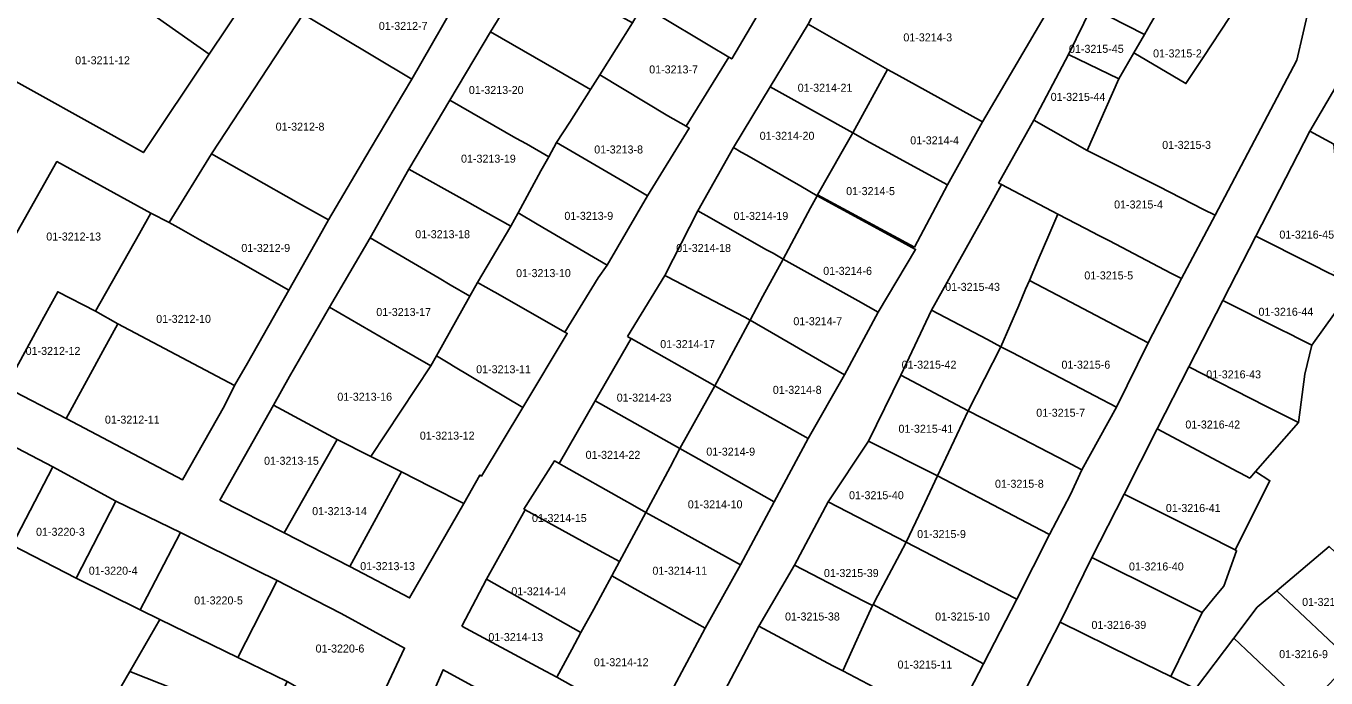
# Model space of a CAD drawing. Extents: x 419396 to 421519, y 4453567 to 4456767.
# Drawn here: x 420863.8 to 421026.3, y 4454222.6 to 4454304 of the extents above; entities that cross this region are included whole.
import ezdxf

# ---------------------------------------------------------------- set-up
doc = ezdxf.new("R2010")
doc.units = 0
doc.layers.add('0_KADASTRO', color=7, linetype='Continuous')

msp = doc.modelspace()

# ---------------------------------------------------------------- linework, layer by layer
at = {"layer": '0_KADASTRO'}
for points in [[(420961.57, 4454304.26), (420963.32, 4454307.71), (420973.3, 4454323.04), (420972.99, 4454323.23), (420978.96, 4454332.92), (420985.4, 4454329.01), (420989.83, 4454326.32), (420984.29, 4454317.44), (420983.68, 4454316.45), (420981.8, 4454313.43), (420992.33, 4454307.34), (420983.36, 4454292.08), (420972.57, 4454298.03), (420971.51, 4454298.61)], [(420868.04, 4454313.69), (420872.6, 4454320.16), (420891.13, 4454307.11), (420886.72, 4454300.53)], [(420997, 4454306.36), (420999.21, 4454310.9), (421000.95, 4454314.49), (421004.7, 4454319.86), (421010.88, 4454315.58), (421007.54, 4454309.78), (421004.39, 4454304.31), (421003.61, 4454302.96)], [(420940.88, 4454306.6), (420942.34, 4454309.12), (420942.7, 4454309.74), (420944.7, 4454313.21), (420945.79, 4454315.1), (420947.7, 4454314), (420954.44, 4454310.15), (420957.14, 4454308.6), (420952.03, 4454299.93), (420951.67, 4454300.14), (420949.29, 4454301.56), (420942.77, 4454305.46)], [(421002.31, 4454300.69), (421003.61, 4454302.96), (421004.39, 4454304.31), (421007.54, 4454309.78), (421010.88, 4454315.58), (421017.92, 4454310.64), (421014.27, 4454305.11), (421010.95, 4454300.1), (421008.8, 4454296.86)], [(420858.1, 4454299.58), (420868.04, 4454313.69), (420886.72, 4454300.53), (420878.49, 4454288.23)], [(420898.46, 4454305.5), (420903.86, 4454314.03), (420906.26, 4454312.6), (420916.66, 4454306.36), (420917.06, 4454306.11), (420912.04, 4454297.41)], [(420921.9, 4454303.31), (420924.64, 4454307.82), (420926.86, 4454311.47), (420927.5, 4454311.11), (420930.28, 4454309.59), (420939.64, 4454304.45), (420935.53, 4454297.94), (420934.37, 4454296.12), (420930.15, 4454298.55)], [(420996.45, 4454288.5), (421000.43, 4454297.43), (421002.31, 4454300.69), (421008.8, 4454296.86), (421010.95, 4454300.1), (421014.27, 4454305.11), (421017.92, 4454310.64), (421024.27, 4454306.61), (421022.68, 4454299.78), (421012.45, 4454280.42), (421011.02, 4454281.13), (421005.4, 4454283.98)], [(420887.01, 4454288.07), (420898.46, 4454305.5), (420912.04, 4454297.41), (420906.85, 4454288.65), (420901.63, 4454279.83), (420897.9, 4454281.93), (420892.03, 4454285.24)], [(420935.53, 4454297.94), (420939.64, 4454304.45), (420940.88, 4454306.6), (420942.77, 4454305.46), (420949.29, 4454301.56), (420951.67, 4454300.14), (420946.35, 4454291.52), (420944.06, 4454292.84)], [(420994.12, 4454300.5), (420997, 4454306.36), (421003.61, 4454302.96), (421002.31, 4454300.69), (421000.43, 4454297.43)], [(420956.85, 4454296.43), (420961.57, 4454304.26), (420971.51, 4454298.61), (420967.16, 4454290.68), (420958.33, 4454295.6)], [(420916.81, 4454294.76), (420921.9, 4454303.31), (420930.15, 4454298.55), (420934.37, 4454296.12), (420931.78, 4454292.04), (420930.15, 4454289.48), (420929.17, 4454287.71), (420926.37, 4454289.31), (420925.07, 4454290.05)], [(421024.29, 4454290.91), (421030.25, 4454301.08), (421031.15, 4454302.1), (421038.75, 4454296.61), (421043.95, 4454292.42), (421042.97, 4454291.17), (421037.95, 4454284.79), (421027.3, 4454289.3)], [(420989.81, 4454292.27), (420994.12, 4454300.5), (421000.43, 4454297.43), (420996.45, 4454288.5)], [(420930.15, 4454289.48), (420931.78, 4454292.04), (420934.37, 4454296.12), (420935.53, 4454297.94), (420944.06, 4454292.84), (420946.35, 4454291.52), (420946.72, 4454291.3), (420941.52, 4454282.84), (420938.92, 4454284.36), (420931.94, 4454288.44)], [(420967.16, 4454290.68), (420971.51, 4454298.61), (420972.57, 4454298.03), (420983.36, 4454292.08), (420979.01, 4454284.2), (420969.3, 4454289.51)], [(420952.24, 4454288.86), (420956.85, 4454296.43), (420958.33, 4454295.6), (420967.16, 4454290.68), (420965.84, 4454288.36), (420962.77, 4454282.95), (420962.71, 4454282.85), (420960.68, 4454284.02), (420953.92, 4454287.9), (420953.23, 4454288.29)], [(420911.69, 4454286.16), (420916.81, 4454294.76), (420925.07, 4454290.05), (420926.37, 4454289.31), (420929.17, 4454287.71), (420928.19, 4454285.95), (420925.33, 4454280.7), (420924.43, 4454279.06), (420921.23, 4454280.84), (420918.73, 4454282.24)], [(420962.77, 4454282.95), (420965.84, 4454288.36), (420967.16, 4454290.68), (420969.3, 4454289.51), (420979.01, 4454284.2), (420974.86, 4454276.43)], [(420985.39, 4454284.42), (420989.81, 4454292.27), (420996.45, 4454288.5), (421005.4, 4454283.98), (421011.02, 4454281.13), (421012.45, 4454280.42), (421008.24, 4454272.5), (421006.93, 4454273.18), (420999.24, 4454277.2), (420997.9, 4454277.89), (420996.27, 4454278.75), (420992.79, 4454280.56), (420985.76, 4454284.24)], [(421017.56, 4454277.79), (421024.29, 4454290.91), (421027.3, 4454289.3), (421027.98, 4454282.33), (421028.1, 4454281.03), (421028.51, 4454273.79), (421027.36, 4454273.41), (421027.71, 4454272.7), (421026.64, 4454273.23), (421024.6, 4454274.26), (421024.42, 4454274.35)], [(420925.33, 4454280.7), (420928.19, 4454285.95), (420929.17, 4454287.71), (420930.15, 4454289.48), (420931.94, 4454288.44), (420938.92, 4454284.36), (420941.52, 4454282.84), (420936.46, 4454274.16), (420927.72, 4454279.29)], [(420881.73, 4454279.51), (420887.01, 4454288.07), (420892.03, 4454285.24), (420897.9, 4454281.93), (420901.63, 4454279.83), (420900.46, 4454277.76), (420896.66, 4454271.05), (420890.08, 4454274.78), (420885.56, 4454277.34), (420883.21, 4454278.67)], [(420947.79, 4454280.96), (420952.24, 4454288.86), (420953.23, 4454288.29), (420953.92, 4454287.9), (420960.68, 4454284.02), (420962.71, 4454282.85), (420961.88, 4454281.33), (420958.45, 4454274.94), (420957.2, 4454275.65), (420956.4, 4454276.1), (420948.82, 4454280.38), (420948.47, 4454280.58)], [(420854.16, 4454262.62), (420859.01, 4454271.4), (420860.62, 4454274.53), (420861.17, 4454275.6), (420867.68, 4454287.11), (420879.43, 4454280.66), (420878, 4454278.14), (420872.51, 4454268.43), (420867.79, 4454270.85), (420866.06, 4454267.67), (420861.3, 4454258.93)], [(420906.84, 4454277.6), (420911.69, 4454286.16), (420918.73, 4454282.24), (420921.23, 4454280.84), (420924.43, 4454279.06), (420920.27, 4454272.02), (420919.28, 4454270.28), (420916.86, 4454271.71), (420915.47, 4454272.53)], [(420976.99, 4454268.54), (420981.93, 4454277.35), (420984.33, 4454281.67), (420985.76, 4454284.24), (420992.79, 4454280.56), (420991.67, 4454277.93), (420990.34, 4454274.82), (420989.24, 4454272.26), (420988.77, 4454271.16), (420987.91, 4454269.15), (420985.69, 4454263.98), (420984, 4454264.87)], [(420958.45, 4454274.94), (420961.88, 4454281.33), (420962.71, 4454282.85), (420971.69, 4454277.96), (420975.01, 4454276.14), (420970.32, 4454268.31), (420967.83, 4454269.71), (420961.08, 4454273.47)], [(420943.67, 4454272.88), (420947.79, 4454280.96), (420948.47, 4454280.58), (420948.82, 4454280.38), (420956.4, 4454276.1), (420957.2, 4454275.65), (420958.45, 4454274.94), (420955.94, 4454270.29), (420954.34, 4454267.31), (420953.67, 4454267.66), (420943.93, 4454272.74)], [(420872.51, 4454268.43), (420878, 4454278.14), (420879.43, 4454280.66), (420881.73, 4454279.51), (420883.21, 4454278.67), (420885.56, 4454277.34), (420890.08, 4454274.78), (420896.66, 4454271.05), (420891.52, 4454261.92), (420889.89, 4454259.16), (420875.3, 4454266.85)], [(420920.27, 4454272.02), (420924.43, 4454279.06), (420925.33, 4454280.7), (420927.72, 4454279.29), (420936.46, 4454274.16), (420935.32, 4454272.58), (420931.17, 4454265.81), (420922.5, 4454270.75), (420922.33, 4454270.85)], [(420989.24, 4454272.26), (420990.34, 4454274.82), (420991.67, 4454277.93), (420992.79, 4454280.56), (420996.27, 4454278.75), (420997.9, 4454277.89), (420999.24, 4454277.2), (421006.93, 4454273.18), (421008.24, 4454272.5), (421004.08, 4454264.47), (421001.46, 4454265.85), (420993.63, 4454269.96)], [(421013.42, 4454269.77), (421017.56, 4454277.79), (421024.42, 4454274.35), (421024.6, 4454274.26), (421026.64, 4454273.23), (421027.71, 4454272.7), (421028.89, 4454270.23), (421024.56, 4454264.18), (421022.81, 4454265.06), (421021.92, 4454265.51), (421020.56, 4454266.19)], [(420901.75, 4454268.91), (420906.84, 4454277.6), (420915.47, 4454272.53), (420916.86, 4454271.71), (420919.28, 4454270.28), (420915.13, 4454262.84), (420914.41, 4454261.59), (420910.52, 4454263.84), (420909.5, 4454264.43)], [(420954.34, 4454267.31), (420955.94, 4454270.29), (420958.45, 4454274.94), (420961.08, 4454273.47), (420967.83, 4454269.71), (420970.32, 4454268.31), (420966.13, 4454260.48), (420957, 4454265.77)], [(420939.01, 4454265.27), (420943.67, 4454272.88), (420943.93, 4454272.74), (420953.67, 4454267.66), (420954.34, 4454267.31), (420950.76, 4454260.66), (420950.71, 4454260.57), (420949.91, 4454259.08), (420939.48, 4454265), (420939.44, 4454265.02)], [(420915.13, 4454262.84), (420919.28, 4454270.28), (420920.27, 4454272.02), (420922.33, 4454270.85), (420922.5, 4454270.75), (420931.17, 4454265.81), (420931.47, 4454265.64), (420925.93, 4454256.38), (420917.27, 4454261.57), (420916.78, 4454261.86)], [(420985.69, 4454263.98), (420987.91, 4454269.15), (420988.77, 4454271.16), (420989.24, 4454272.26), (420993.63, 4454269.96), (421001.46, 4454265.85), (421004.08, 4454264.47), (421000.11, 4454256.43), (420997.42, 4454257.84), (420987.09, 4454263.25)], [(420861.3, 4454258.93), (420866.06, 4454267.67), (420867.79, 4454270.85), (420872.51, 4454268.43), (420875.3, 4454266.85), (420873.89, 4454264.28), (420873.69, 4454263.9), (420868.84, 4454255.03)], [(421009.15, 4454261.46), (421013.42, 4454269.77), (421020.56, 4454266.19), (421021.92, 4454265.51), (421022.81, 4454265.06), (421024.56, 4454264.18), (421023.66, 4454260.56), (421022.86, 4454254.52), (421018.79, 4454256.58)], [(420894.76, 4454256.69), (420896.76, 4454260.25), (420901.75, 4454268.91), (420909.5, 4454264.43), (420910.52, 4454263.84), (420914.41, 4454261.59), (420906.94, 4454250.28), (420902.73, 4454252.41)], [(420973.16, 4454260.45), (420976.99, 4454268.54), (420984, 4454264.87), (420985.69, 4454263.98), (420981.6, 4454255.99)], [(420868.84, 4454255.03), (420873.69, 4454263.9), (420873.89, 4454264.28), (420875.3, 4454266.85), (420889.89, 4454259.16), (420888.62, 4454256.59), (420883.37, 4454247.34)], [(420949.91, 4454259.08), (420950.71, 4454260.57), (420950.76, 4454260.66), (420954.34, 4454267.31), (420957, 4454265.77), (420966.13, 4454260.48), (420961.57, 4454252.53), (420952.09, 4454257.86)], [(420934.98, 4454257.21), (420939.48, 4454265), (420949.91, 4454259.08), (420945.56, 4454251.26)], [(420981.6, 4454255.99), (420985.69, 4454263.98), (420987.09, 4454263.25), (420997.42, 4454257.84), (421000.11, 4454256.43), (420995.81, 4454248.6), (420993.83, 4454249.66), (420986.11, 4454253.64), (420985.07, 4454254.18)], [(420906.94, 4454250.28), (420914.41, 4454261.59), (420915.13, 4454262.84), (420916.78, 4454261.86), (420917.27, 4454261.57), (420925.93, 4454256.38), (420920.75, 4454247.83), (420920.57, 4454247.95), (420918.54, 4454244.4), (420914.41, 4454246.49), (420910.74, 4454248.36)], [(421005.22, 4454253.71), (421009.15, 4454261.46), (421018.79, 4454256.58), (421022.86, 4454254.52), (421017.5, 4454248.38), (421016.78, 4454247.57), (421015.64, 4454248.18), (421015.28, 4454248.37)], [(420969.12, 4454252.2), (420973.16, 4454260.45), (420981.6, 4454255.99), (420980.19, 4454253), (420977.77, 4454247.88)], [(420945.56, 4454251.26), (420949.91, 4454259.08), (420952.09, 4454257.86), (420961.57, 4454252.53), (420957.33, 4454244.62), (420947.92, 4454249.93)], [(420888.07, 4454244.8), (420894.76, 4454256.69), (420902.73, 4454252.41), (420900.85, 4454249.11), (420896.11, 4454240.75)], [(420930.47, 4454249.4), (420934.98, 4454257.21), (420945.56, 4454251.26), (420944.32, 4454248.94), (420941.31, 4454243.29), (420939.65, 4454244.23), (420938.6, 4454244.82), (420931.04, 4454249.08)], [(420977.77, 4454247.88), (420980.19, 4454253), (420981.6, 4454255.99), (420985.07, 4454254.18), (420986.11, 4454253.64), (420993.83, 4454249.66), (420995.81, 4454248.6), (420994.38, 4454245.51), (420991.77, 4454240.54), (420990.71, 4454241.09)], [(421001.07, 4454245.59), (421005.22, 4454253.71), (421015.28, 4454248.37), (421015.64, 4454248.18), (421016.78, 4454247.57), (421017.5, 4454248.38), (421019.3, 4454247.24), (421014.97, 4454238.6), (421011.26, 4454240.48)], [(420854.33, 4454243.64), (420854.62, 4454244.23), (420859.11, 4454253.2), (420867.18, 4454248.98), (420862.09, 4454239.21), (420860.77, 4454240.05)], [(420896.11, 4454240.75), (420900.85, 4454249.11), (420902.73, 4454252.41), (420906.94, 4454250.28), (420910.74, 4454248.36), (420909.88, 4454246.79), (420908.88, 4454244.95), (420904.3, 4454236.55)], [(420964.1, 4454244.62), (420969.12, 4454252.2), (420977.77, 4454247.88), (420975.83, 4454243.76), (420973.85, 4454239.58)], [(420941.31, 4454243.29), (420944.32, 4454248.94), (420945.56, 4454251.26), (420947.92, 4454249.93), (420957.33, 4454244.62), (420953.12, 4454236.76), (420944.32, 4454241.63)], [(420862.09, 4454239.21), (420867.18, 4454248.98), (420875.07, 4454244.7), (420870.08, 4454235.06)], [(420926.03, 4454243.71), (420929.88, 4454249.73), (420929.95, 4454249.69), (420930.47, 4454249.4), (420931.04, 4454249.08), (420938.6, 4454244.82), (420939.65, 4454244.23), (420941.31, 4454243.29), (420938, 4454237.15), (420936.46, 4454237.99), (420935, 4454238.79), (420927.49, 4454242.91), (420926.23, 4454243.6)], [(420904.3, 4454236.55), (420908.88, 4454244.95), (420909.88, 4454246.79), (420910.74, 4454248.36), (420914.41, 4454246.49), (420918.54, 4454244.4), (420911.76, 4454232.61)], [(420973.85, 4454239.58), (420975.83, 4454243.76), (420977.77, 4454247.88), (420990.71, 4454241.09), (420991.77, 4454240.54), (420987.67, 4454232.44), (420979.64, 4454236.58), (420977.12, 4454237.88)], [(420997.03, 4454237.68), (421001.07, 4454245.59), (421011.26, 4454240.48), (421014.97, 4454238.6), (421015.14, 4454238.51), (421013.55, 4454234.07), (421012.27, 4454232.52), (421010.83, 4454230.78), (421006.32, 4454233.04)], [(420870.08, 4454235.06), (420875.07, 4454244.7), (420883.15, 4454240.8), (420878.96, 4454232.79), (420878.1, 4454231.14)], [(420921.37, 4454234.97), (420926.23, 4454243.6), (420927.49, 4454242.91), (420935, 4454238.79), (420936.46, 4454237.99), (420938, 4454237.15), (420937.04, 4454235.36), (420934.78, 4454231.2), (420933.19, 4454228.28)], [(420959.87, 4454236.71), (420964.1, 4454244.62), (420973.85, 4454239.58), (420973.05, 4454238.07), (420970.29, 4454232.9), (420969.7, 4454231.79), (420969.63, 4454231.65), (420968.48, 4454232.25)], [(420937.04, 4454235.36), (420938, 4454237.15), (420941.31, 4454243.29), (420944.32, 4454241.63), (420953.12, 4454236.76), (420948.71, 4454228.85), (420943.51, 4454231.75), (420939.94, 4454233.74)], [(420878.1, 4454231.14), (420878.96, 4454232.79), (420883.15, 4454240.8), (420892.61, 4454236.09), (420895.2, 4454234.8), (420890.31, 4454225.17), (420880.57, 4454229.93)], [(420969.7, 4454231.79), (420970.29, 4454232.9), (420973.05, 4454238.07), (420973.85, 4454239.58), (420977.12, 4454237.88), (420979.64, 4454236.58), (420987.67, 4454232.44), (420983.52, 4454224.39)], [(421020.19, 4454233.51), (421020.47, 4454233.74), (421026.7, 4454239.04), (421035.28, 4454230.93), (421029.44, 4454224.75)], [(420993.07, 4454229.6), (420997.03, 4454237.68), (421006.32, 4454233.04), (421010.83, 4454230.78), (421006.9, 4454222.8), (421002.03, 4454225.19)], [(420955.42, 4454229.1), (420959.87, 4454236.71), (420968.48, 4454232.25), (420969.63, 4454231.65), (420968.05, 4454228.19), (420967.68, 4454227.39), (420965.91, 4454223.49), (420964.67, 4454224.14)], [(420890.31, 4454225.17), (420895.2, 4454234.8), (420900.05, 4454232.28), (420903.22, 4454230.65), (420911.15, 4454226.35), (420906.9, 4454217.32), (420906.52, 4454216.51), (420905.6, 4454217.03), (420896.46, 4454222.18)], [(420918.3, 4454229.1), (420921.37, 4454234.97), (420933.19, 4454228.28), (420932.05, 4454226.19), (420930.16, 4454222.71), (420928.13, 4454223.8)], [(420930.16, 4454222.71), (420932.05, 4454226.19), (420933.19, 4454228.28), (420934.78, 4454231.2), (420937.04, 4454235.36), (420939.94, 4454233.74), (420943.51, 4454231.75), (420948.71, 4454228.85), (420941.87, 4454216.07), (420936.71, 4454219.06)], [(421014.8, 4454227.59), (421017.7, 4454231.44), (421020.19, 4454233.51), (421029.44, 4454224.75), (421023.95, 4454218.94)], [(420965.91, 4454223.49), (420967.68, 4454227.39), (420968.05, 4454228.19), (420969.63, 4454231.65), (420969.7, 4454231.79), (420983.52, 4454224.39), (420979.38, 4454216.41), (420969.08, 4454221.82)], [(420880.57, 4454229.93), (420876.81, 4454223.44), (420893.95, 4454216.65), (420896.46, 4454222.18), (420890.31, 4454225.17)], [(420951.22, 4454221.12), (420955.42, 4454229.1), (420964.67, 4454224.14), (420965.91, 4454223.49), (420969.08, 4454221.82), (420979.38, 4454216.41), (420975.26, 4454208.37), (420975.1, 4454208.45), (420966.03, 4454213.1), (420962.12, 4454215.06), (420959.24, 4454216.41)], [(420988.97, 4454221.58), (420993.07, 4454229.6), (421002.03, 4454225.19), (421006.9, 4454222.8), (421010.02, 4454221.26), (421010.64, 4454220.96), (421009.15, 4454218.62), (421005.66, 4454213.14), (421002.68, 4454214.65), (420995.68, 4454218.19)], [(421009.15, 4454218.62), (421010.64, 4454220.96), (421010.02, 4454221.26), (421014.8, 4454227.59), (421023.95, 4454218.94), (421017.93, 4454212.58)], [(420872.59, 4454216.15), (420876.81, 4454223.44), (420893.95, 4454216.65), (420890.75, 4454209.64), (420890.5, 4454209.07)], [(420911.41, 4454213.28), (420915.95, 4454223.63), (420927.26, 4454217.45), (420923.95, 4454211.32), (420921.95, 4454207.63)]]:
    msp.add_lwpolyline(points, close=True, dxfattribs=at)
msp.add_lwpolyline([(421026.7, 4454239.04), (421020.47, 4454233.74), (421020.19, 4454233.51), (421017.7, 4454231.44), (421014.8, 4454227.59), (421010.02, 4454221.26), (421006.9, 4454222.8), (421010.83, 4454230.78), (421012.27, 4454232.52), (421013.55, 4454234.07), (421015.14, 4454238.51), (421014.97, 4454238.6), (421019.3, 4454247.24), (421017.5, 4454248.38), (421022.86, 4454254.52), (421023.66, 4454260.56), (421024.56, 4454264.18), (421028.89, 4454270.23)], dxfattribs=at)

# ---------------------------------------------------------------- texts
for s, p in [('01-3212-7', (420907.92, 4454303.55)), ('01-3214-3', (420973.49, 4454302.12)), ('01-3215-45', (420994.19, 4454300.69)), ('01-3215-2', (421004.7, 4454300.12)), ('01-3211-12', (420869.97, 4454299.26)), ('01-3213-7', (420941.72, 4454298.12)), ('01-3213-20', (420919.18, 4454295.55)), ('01-3214-21', (420960.28, 4454295.83)), ('01-3215-44', (420991.9, 4454294.69)), ('01-3212-8', (420895.03, 4454290.97)), ('01-3214-20', (420955.53, 4454289.83)), ('01-3213-8', (420934.85, 4454288.12)), ('01-3214-4', (420974.35, 4454289.26)), ('01-3215-3', (421005.84, 4454288.69)), ('01-3213-19', (420918.2, 4454286.97)), ('01-3214-5', (420966.34, 4454282.92)), ('01-3215-4', (420999.83, 4454281.25)), ('01-3213-9', (420931.12, 4454279.83)), ('01-3214-19', (420952.26, 4454279.82)), ('01-3212-13', (420866.36, 4454277.25)), ('01-3213-18', (420912.48, 4454277.54)), ('01-3216-45', (421020.49, 4454277.49)), ('01-3212-9', (420890.74, 4454275.82)), ('01-3214-18', (420945.1, 4454275.82)), ('01-3213-10', (420925.08, 4454272.68)), ('01-3214-6', (420963.47, 4454272.96)), ('01-3215-5', (420996.11, 4454272.39)), ('01-3215-43', (420978.72, 4454270.96)), ('01-3212-10', (420880.1, 4454266.96)), ('01-3213-17', (420907.61, 4454267.82)), ('01-3216-44', (421017.88, 4454267.85)), ('01-3214-7', (420959.74, 4454266.67)), ('01-3214-17', (420943.1, 4454263.81)), ('01-3212-12', (420863.78, 4454262.96)), ('01-3213-11', (420920.09, 4454260.67)), ('01-3215-42', (420973.28, 4454261.24)), ('01-3215-6', (420993.25, 4454261.24)), ('01-3216-43', (421011.35, 4454260.03)), ('01-3213-16', (420902.74, 4454257.24)), ('01-3214-8', (420957.17, 4454258.1)), ('01-3214-23', (420937.66, 4454257.13)), ('01-3212-11', (420873.69, 4454254.38)), ('01-3215-7', (420990.1, 4454255.24)), ('01-3213-12', (420913.05, 4454252.38)), ('01-3215-41', (420972.88, 4454253.24)), ('01-3216-42', (421008.74, 4454253.77)), ('01-3213-15', (420893.58, 4454249.24)), ('01-3214-22', (420933.77, 4454249.98)), ('01-3214-9', (420948.86, 4454250.38)), ('01-3215-8', (420984.94, 4454246.37)), ('01-3215-40', (420966.7, 4454244.94)), ('01-3213-14', (420899.59, 4454242.95)), ('01-3214-10', (420946.54, 4454243.8)), ('01-3216-41', (421006.3, 4454243.34)), ('01-3214-15', (420927.07, 4454242.09)), ('01-3220-3', (420865.08, 4454240.37)), ('01-3215-9', (420975.21, 4454240.09)), ('01-3213-13', (420905.6, 4454236.08)), ('01-3216-40', (421001.69, 4454236.04)), ('01-3220-4', (420871.67, 4454235.51)), ('01-3214-11', (420942.12, 4454235.51)), ('01-3215-39', (420963.56, 4454235.22)), ('01-3214-14', (420924.49, 4454232.94)), ('01-3220-5', (420884.84, 4454231.8)), ('01-3216-8', (421023.33, 4454231.61)), ('01-3215-38', (420958.7, 4454229.79)), ('01-3215-10', (420977.46, 4454229.79)), ('01-3216-39', (420997, 4454228.74)), ('01-3214-13', (420921.62, 4454227.22)), ('01-3220-6', (420900.02, 4454225.79)), ('01-3216-9', (421020.46, 4454225.09)), ('01-3214-12', (420934.8, 4454224.08)), ('01-3215-11', (420972.76, 4454223.79))]:
    msp.add_text(s, height=1, dxfattribs=at).set_placement(p)

doc.saveas('drawing.dxf')
